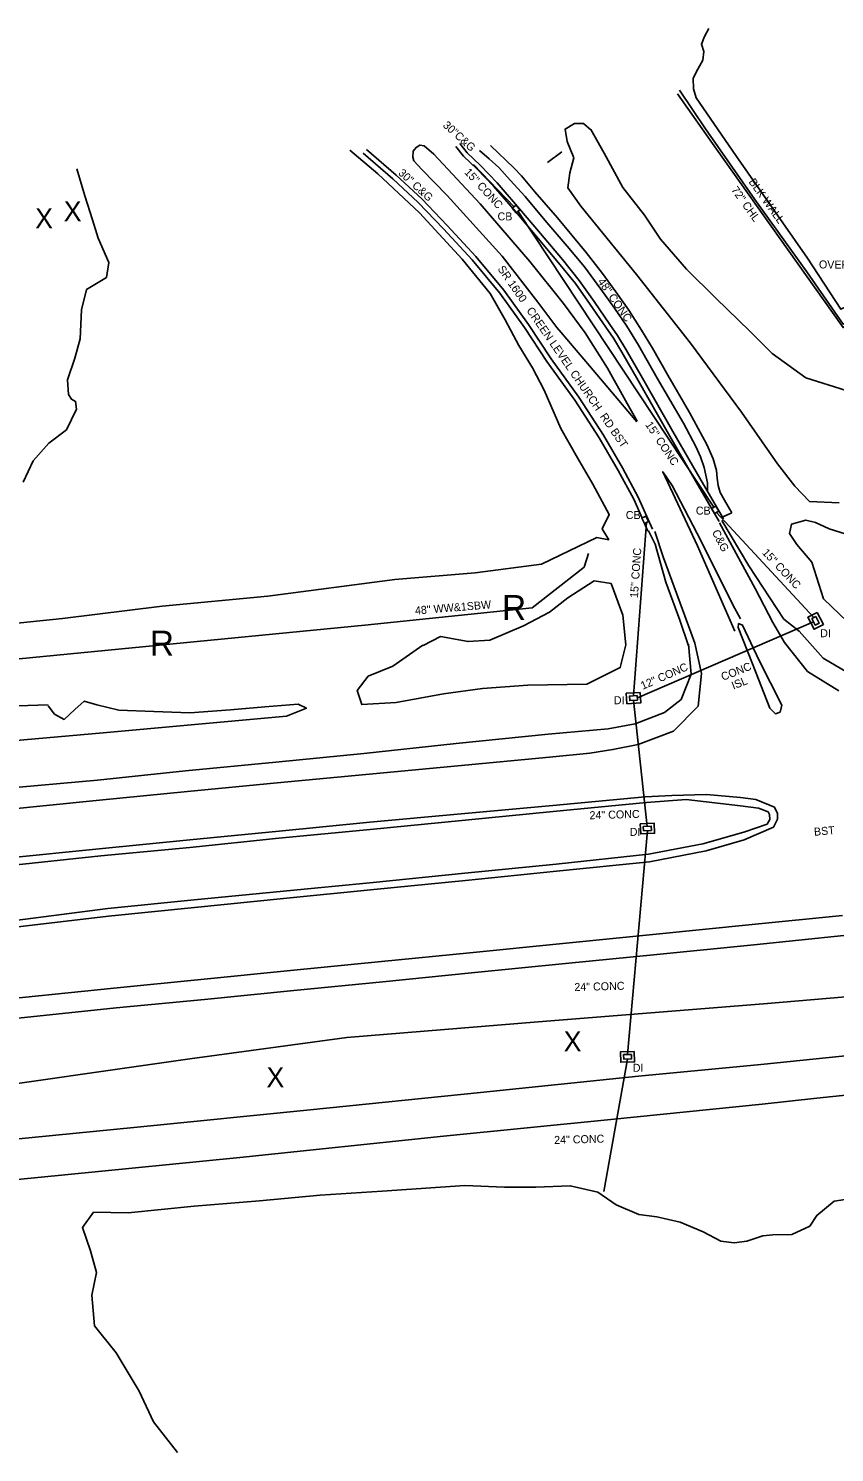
# Model space of a CAD drawing. Extents: x 2030130 to 2036320, y 723205 to 762423.
# Drawn here: x 2034598 to 2035001, y 726801 to 727513 of the extents above; entities that cross this region are included whole.
import ezdxf

# ---------------------------------------------------------------- set-up
doc = ezdxf.new("R2010")
doc.units = 0
for name, color, linetype in [('Draft_Station Labels Major', 7, 'Continuous'), ('Draft_Station Tics Major', 7, 'Continuous'), ('Draft_Station Tics Minor', 7, 'Continuous'), ('Exist Terrain Model Ground Surface', 7, 'Continuous'), ('Old_Level_23', 7, 'Continuous'), ('Old_Level_26', 7, 'Continuous'), ('Old_Level_28', 7, 'Continuous'), ('Prop Alignment Horizontal', 7, 'Continuous'), ('Prop Horizontal Alignment Ramp', 7, 'Continuous')]:
    doc.layers.add(name, color=color, linetype=linetype)

msp = doc.modelspace()

# ---------------------------------------------------------------- linework, layer by layer
at = {"layer": 'Draft_Station Labels Major'}
for points in [[(2034765.82, 727450.19), (2034780.64, 727437.36), (2034793.28, 727425.66), (2034805.98, 727412.38), (2034820.22, 727396.98), (2034834.11, 727380.25), (2034846.45, 727363.15), (2034857.63, 727346.03), (2034871.57, 727326.82), (2034883.8, 727308.03), (2034893.29, 727291.67), (2034901.07, 727277.26), (2034905.21, 727267.86)], [(2034767.46, 727452.08), (2034782.31, 727439.22), (2034795.03, 727427.45), (2034807.8, 727414.09), (2034822.1, 727398.62), (2034836.08, 727381.78), (2034848.51, 727364.56), (2034859.69, 727347.45), (2034873.63, 727328.23), (2034885.93, 727309.34), (2034895.47, 727292.89), (2034903.32, 727278.36), (2034910.38, 727262.3)], [(2034902.6, 727315.94), (2034893.65, 727326.58), (2034878.98, 727343.97), (2034864.76, 727360.56), (2034862.57, 727363.12), (2034853.16, 727375.76), (2034835.18, 727398.69), (2034807.78, 727429.09), (2034795.08, 727442.1), (2034791.02, 727446.47), (2034790.68, 727448.25), (2034790.81, 727451.28), (2034792.2, 727453.09), (2034794.17, 727454.32), (2034796.34, 727453.93), (2034801.1, 727449.71), (2034824.34, 727425), (2034849.02, 727396.12), (2034865.91, 727375.03), (2034876.78, 727360.45), (2034887.84, 727342.79), (2034897.8, 727325.15), (2034902.71, 727316.26)], [(2034887.07, 727363.2), (2034879.28, 727374.64), (2034871.85, 727385.03), (2034863.45, 727395.49), (2034852.46, 727408.52), (2034842.06, 727420.86), (2034830.92, 727433.75), (2034822.65, 727442.36), (2034815.9, 727448.79), (2034812.09, 727453.52)], [(2034889.14, 727364.61), (2034881.33, 727376.07), (2034873.84, 727386.54), (2034865.38, 727397.08), (2034854.37, 727410.13), (2034843.96, 727422.48), (2034832.77, 727435.44), (2034824.41, 727444.14), (2034817.74, 727450.49), (2034814.04, 727455.09)], [(2034937.97, 727281.05), (2034937.88, 727285.44), (2034936.3, 727293.09), (2034934.49, 727298.49), (2034932.14, 727303.62), (2034925.93, 727315.23), (2034912.77, 727337.73), (2034903.48, 727354.2), (2034897.66, 727363.7), (2034891.46, 727372.69), (2034884.61, 727382.25), (2034876.47, 727393.44), (2034867.81, 727403.8), (2034856.51, 727416.83), (2034846.71, 727428.58), (2034839.34, 727436.73), (2034833.52, 727443.1), (2034828.77, 727447.49), (2034823.99, 727451.63)], [(2034829.37, 727454.07), (2034841.28, 727442.83), (2034844.94, 727438.94), (2034851.66, 727430.96), (2034862.96, 727417.87), (2034877.26, 727400.67), (2034885.45, 727390.07), (2034892.12, 727380.87), (2034898.6, 727371.71), (2034905, 727361.72), (2034910.36, 727352.8), (2034918.02, 727339.26), (2034928.98, 727320.64), (2034937.58, 727304.6), (2034940.81, 727297.47), (2034942.42, 727291.6), (2034942.76, 727287.82), (2034943.22, 727284.05), (2034944.28, 727280.6), (2034946.48, 727276.73), (2034950.05, 727270.47)], [(2034945.84, 727267.4), (2034934.09, 727287.78), (2034920.51, 727311.12), (2034905.37, 727337.84), (2034897.32, 727351.97), (2034892.94, 727359.09), (2034889.14, 727364.61)], [(2034943.67, 727266.15), (2034931.93, 727286.52), (2034918.34, 727309.87), (2034903.2, 727336.61), (2034895.17, 727350.7), (2034890.85, 727357.72), (2034887.08, 727363.19)], [(2034951.54, 727211.34), (2034932.87, 727254.01), (2034915.53, 727291.01), (2034920.28, 727284.15), (2034934.77, 727256.32), (2034950.63, 727224.44), (2034954.5, 727217.45)], [(2034906.41, 727265.13), (2034908.09, 727261.3)], [(2034944, 727265.49), (2034961.69, 727232.57), (2034970.66, 727215.66)], [(2034976.11, 727217.3), (2034958.64, 727243.93), (2034945.08, 727266.58)], [(2034950.05, 727270.47), (2034945.32, 727268.29)], [(2034928.43, 727204), (2034924.12, 727216.76), (2034917.1, 727235.86), (2034911.83, 727254.86), (2034908.47, 727261.46)], [(2034931.56, 727205.36), (2034929.65, 727210.85), (2034915.84, 727248.02), (2034911.54, 727261.1)], [(2034975.04, 727174.33), (2034974.24, 727170.81), (2034971.85, 727170.03), (2034969.09, 727172.88), (2034960.42, 727194.96), (2034953.31, 727213.1), (2034953.47, 727215.06), (2034955.45, 727214.28), (2034963.82, 727196.67), (2034975.04, 727174.33)], [(2034970.66, 727215.66), (2034976.44, 727205.63), (2034987.95, 727191.14), (2035003.56, 727181.45)], [(2034976.11, 727217.3), (2034983.7, 727211.26), (2034995.67, 727197.76), (2035007.95, 727190.6)], [(2034065.11, 727080.41), (2034114.18, 727085.18), (2034159.64, 727089.79), (2034205.29, 727094.58), (2034249.28, 727098.81), (2034298.01, 727103.82), (2034347.16, 727108.96), (2034396.1, 727113.99), (2034445.48, 727118.71), (2034494.51, 727123.53), (2034540.56, 727127.91), (2034584.47, 727132.47), (2034632.87, 727136.76), (2034676.94, 727141.51), (2034722.09, 727145.88), (2034766.08, 727150.11), (2034812.33, 727155.08), (2034858.21, 727159.84), (2034888.24, 727162.54), (2034901.82, 727164.97), (2034916.41, 727170.63), (2034924.74, 727177.21), (2034929.69, 727189.85), (2034928.36, 727204.72)], [(2034585.89, 727121.96), (2034633.87, 727126.74), (2034678, 727131.08), (2034722.71, 727135.4), (2034767.1, 727139.61), (2034813.07, 727144), (2034858.86, 727148.38), (2034879.13, 727150.25), (2034890.65, 727152.14), (2034903.21, 727154.72), (2034920.86, 727161.32), (2034933.19, 727173.86), (2034934.96, 727190.13), (2034931.56, 727205.36)], [(2034587.33, 727097.77), (2034633.71, 727102.43), (2034679.07, 727106.92), (2034723.78, 727111.33), (2034769.1, 727115.76), (2034814.84, 727119.98), (2034860.58, 727124.09), (2034906.81, 727128.43), (2034920.02, 727129.14), (2034937.45, 727129.57), (2034954.46, 727128.14), (2034962.04, 727127.12), (2034971.4, 727123.24), (2034972.89, 727120.09)], [(2034068.46, 727041.99), (2034117, 727046.94), (2034162.54, 727051.49), (2034207.98, 727056.52), (2034253.92, 727060.83), (2034301.72, 727065.65), (2034351.04, 727070.6), (2034399.56, 727075.53), (2034447.29, 727080.16), (2034497.37, 727085.09), (2034544.15, 727089.69), (2034587.77, 727094.04), (2034634.61, 727098.91), (2034679.17, 727103.19), (2034723.67, 727107.78), (2034769.24, 727112.21), (2034815.05, 727116.68), (2034860.82, 727121.08), (2034907.36, 727125.6), (2034927.3, 727127.18), (2034954.39, 727123.96), (2034963.41, 727122.83), (2034968.23, 727121), (2034968.86, 727119.68)], [(2034591.76, 727063.29), (2034638.43, 727068.84), (2034681.45, 727073.16), (2034725.92, 727077.59), (2034771.11, 727082.09), (2034816.85, 727086.66), (2034862.41, 727091.24), (2034908.99, 727096.07), (2034937.21, 727101.5), (2034956.27, 727106.98), (2034970.87, 727113.35), (2034972.86, 727117.31), (2034972.95, 727118.02), (2034972.89, 727120.09)], [(2034591.81, 727066.61), (2034638.18, 727072.74), (2034681.28, 727077.02), (2034726.02, 727081.36), (2034770.82, 727085.69), (2034816.65, 727090.25), (2034862.3, 727094.82), (2034908.44, 727099.84), (2034935.61, 727104.96), (2034956.07, 727110.85), (2034967.68, 727114.82), (2034969.13, 727117.22), (2034968.86, 727119.68)], [(2034307.24, 726999.43), (2034356.84, 727004.45), (2034406.28, 727009.3), (2034452.81, 727013.89), (2034502.16, 727018.82), (2034550.88, 727023.74), (2034595.46, 727028.17), (2034641.07, 727032.82), (2034684.61, 727037.18), (2034729.52, 727041.63), (2034774.89, 727046.13), (2034819.08, 727050.5), (2034865.64, 727055.21), (2034912.23, 727059.85), (2034960.25, 727064.7), (2035005.43, 727069.15)], [(2034029.29, 726961.54), (2034076.69, 726966.05), (2034124.58, 726970.8), (2034170.82, 726975.48), (2034215.97, 726980.04), (2034261.31, 726984.82), (2034308.3, 726989.33), (2034357.75, 726994.14), (2034407.05, 726999.09), (2034453.5, 727003.73), (2034502.96, 727008.69), (2034552.18, 727013.64), (2034596.47, 727018.1), (2034642.31, 727022.98), (2034686.47, 727027.2), (2034731.1, 727031.69), (2034775.53, 727036.01), (2034820.01, 727040.42), (2034866.86, 727045.17), (2034912.58, 727049.64), (2034961.1, 727054.42), (2035006.09, 727059.13)], [(2034964.59, 726994.74), (2035044.23, 727002.78)], [(2034100.02, 726893.21), (2034113.19, 726897.73), (2034127.48, 726902.01), (2034138.45, 726904.91), (2034153.6, 726908.58), (2034166.83, 726911.5), (2034184.54, 726914.84), (2034208.76, 726918.46), (2034244.76, 726923.08), (2034281.05, 726926.95), (2034335.04, 726932.09), (2034407.37, 726939.15), (2034496.46, 726947.83), (2034567.94, 726954.98), (2034652.73, 726963.38), (2034739.31, 726971.94), (2034824.38, 726980.7), (2034903.5, 726988.86), (2034964.59, 726994.74)], [(2035054.86, 726984.31), (2034992.56, 726977.82), (2034965.29, 726974.83)], [(2034965.29, 726974.83), (2034889.6, 726967.15), (2034805.97, 726958.77), (2034704.1, 726948.2), (2034616.57, 726939.46), (2034525.2, 726930.45), (2034442.43, 726922.42), (2034365.29, 726915.02), (2034307.64, 726909.57), (2034237.47, 726902.31), (2034194.3, 726896.56), (2034172.53, 726892.46), (2034152.78, 726888.36), (2034134.81, 726883.95), (2034120.78, 726879.64), (2034106.93, 726874.9), (2034101.08, 726873.01)]]:
    msp.add_lwpolyline(points, dxfattribs=at)
at = {"layer": 'Draft_Station Tics Major'}
for points in [[(2035003.67, 727275.38), (2034988.97, 727276.19), (2034981.59, 727283.84), (2034972.95, 727294.96), (2034954.93, 727320.7), (2034929.38, 727355.33), (2034902.48, 727389.54), (2034874.62, 727423.7), (2034868.01, 727432.9), (2034869.06, 727440.49), (2034871.01, 727447.94), (2034867.84, 727456.16), (2034866.71, 727462.28), (2034871.35, 727465.01), (2034876, 727465.01), (2034879.71, 727461.83)], [(2034879.61, 727462.14), (2034886.3, 727450.2), (2034895.67, 727433.1), (2034906.48, 727419.31), (2034914.47, 727407.28), (2034927.47, 727392.28), (2034942.13, 727377.75), (2034959.02, 727361.26), (2034970.2, 727350.19), (2034987, 727338.02), (2035007.18, 727331.63)], [(2034759.11, 727451.73), (2034773.02, 727440), (2034793.97, 727420.5), (2034815.25, 727397.26), (2034829.26, 727380.11), (2034836.76, 727367.01), (2034843.6, 727354.03), (2034850.47, 727342.91), (2034856.32, 727331.73), (2034864.55, 727312.64), (2034873, 727298), (2034880.63, 727284.86), (2034888.77, 727269.6), (2034885.26, 727262.38), (2034888.52, 727257.03), (2034882.58, 727258.06), (2034854.9, 727244.72), (2034821.76, 727240.52), (2034781.55, 727237.06), (2034718.07, 727228.76), (2034665.25, 727223.87), (2034615.4, 727217.62), (2034557.13, 727211.69)], [(2034595.78, 727285.73), (2034600.79, 727296.52), (2034608.67, 727305.29), (2034617.44, 727312), (2034622.51, 727322.35), (2034621.97, 727326.19), (2034619.99, 727327.22), (2034618.48, 727329.6), (2034617.89, 727337.01), (2034621.57, 727347.7), (2034624.28, 727357.44), (2034624.93, 727371.92), (2034627.46, 727382.08), (2034637.47, 727388.11), (2034638.67, 727395.55), (2034633.21, 727407.68), (2034630.42, 727416.87), (2034626.58, 727428.87), (2034622.61, 727442.4)], [(2035007.82, 727216.05), (2034995.89, 727227.54), (2034990.15, 727245.72), (2034982.62, 727254.62), (2034978.94, 727260.17), (2034979.96, 727264.82), (2034987.07, 727266.71), (2034991.93, 727265.59), (2034998.7, 727262.4), (2035017.39, 727256.65)], [(2034795.76, 727204.19), (2034804.38, 727208.57), (2034818.24, 727206.12), (2034829.1, 727206.81), (2034845.88, 727213.99), (2034858.99, 727220.78), (2034868.16, 727227.98), (2034881.31, 727236.51), (2034889.74, 727235.11), (2034895.53, 727219.25), (2034897.03, 727204.4), (2034894.33, 727193.06), (2034877.62, 727184.74), (2034848.04, 727184.37), (2034825.35, 727182.61), (2034805.85, 727179.9), (2034782.25, 727175.65), (2034765.04, 727174.57), (2034762.83, 727181.59), (2034768.34, 727188.86), (2034780.58, 727193.88), (2034795.57, 727204.23)], [(2034577.5, 727173.49), (2034608.28, 727174.46)], [(2034608.28, 727174.01), (2034611.47, 727169.86), (2034616.34, 727167.19), (2034621.69, 727172.07), (2034626.29, 727176.35), (2034632.59, 727174.5), (2034643.6, 727171.88), (2034661.03, 727171.14), (2034679.09, 727170.54), (2034699.51, 727172.02), (2034716.6, 727173.55), (2034733.28, 727174.76), (2034737.42, 727172.78), (2034727.48, 727168.8), (2034635.73, 727160.42), (2034578.87, 727155.49)], [(2034672.96, 726800.7), (2034660.97, 726816.12), (2034653.79, 726831.35), (2034642.26, 726850.45), (2034631.53, 726864.02), (2034630.04, 726879.31), (2034632.47, 726890.67), (2034629.45, 726901.56), (2034625.42, 726913.24), (2034630.97, 726920.78), (2034648.29, 726920.45), (2034681.28, 726923.78), (2034714.02, 726926.51), (2034744.28, 726929.32), (2034775.29, 726931.38), (2034816.64, 726934.12), (2034836.4, 726933.38), (2034852.13, 726933.37), (2034869.33, 726934.05), (2034883.11, 726930.89), (2034892.3, 726924.58), (2034903.65, 726919.63), (2034912.6, 726918.46), (2034924.17, 726915.93), (2034935.83, 726911.09), (2034944.64, 726906.28), (2034951.2, 726905.53), (2034957.64, 726906.32), (2034965.6, 726908.98)], [(2034965.6, 726908.98), (2034970.52, 726909.46), (2034980.05, 726909.73), (2034989.05, 726913.9), (2034992.54, 726919.24), (2035001.3, 726926.37), (2035018.77, 726929.02)]]:
    msp.add_lwpolyline(points, dxfattribs=at)
at = {"layer": 'Draft_Station Tics Minor'}
for p, q in [((2034841.27, 727423.51), (2034820.99, 727444.52)), ((2034941.04, 727273.26), (2034843.19, 727421.16)), ((2034907.46, 727265.6), (2034900.85, 727178.95)), ((2034991.1, 727218.14), (2034942.48, 727270.66)), ((2034902.85, 727177.97), (2034990.97, 727215.97)), ((2034907.8, 727113.68), (2034900.99, 727176.74)), ((2034897.92, 726999.65), (2034907.91, 727111.61)), ((2034886.1, 726931.12), (2034897.99, 726997.4))]:
    msp.add_line(p, q, dxfattribs=at)
msp.add_lwpolyline([(2035054.72, 727505.56), (2035056.87, 727481.73), (2035056.78, 727459.49), (2035056.45, 727415.12), (2035056.28, 727391.45), (2035031.11, 727378.76), (2035005.72, 727364.82), (2034987.6, 727390.85), (2034961.63, 727427.13), (2034936.94, 727462.35), (2034923.86, 727481.77)], dxfattribs=at)
for points in [[(2034842.23, 727424.29), (2034840.32, 727422.73), (2034842.23, 727420.38), (2034844.14, 727421.94)], [(2034941.43, 727270.08), (2034939.98, 727272.68), (2034942.09, 727273.85), (2034943.54, 727271.25)], [(2034905.05, 727267.78), (2034907.11, 727268.83), (2034908.49, 727266.13), (2034906.43, 727265.08)], [(2034992.08, 727218.66), (2034993.81, 727215.33), (2034991.83, 727214.3), (2034990.11, 727217.63)], [(2034902.78, 727179.07), (2034902.92, 727176.86), (2034899.05, 727176.61), (2034898.91, 727178.83)], [(2034905.82, 727113.57), (2034905.93, 727111.5), (2034909.89, 727111.71), (2034909.78, 727113.78)], [(2034899.88, 726999.71), (2034899.94, 726997.45), (2034896.04, 726997.34), (2034895.97, 726999.6)]]:
    msp.add_lwpolyline(points, close=True, dxfattribs=at)
at = {"layer": 'Exist Terrain Model Ground Surface'}
for points in [[(2035058.17, 727482.08), (2035058.32, 727467.82), (2035057.83, 727390.81), (2035027.56, 727375.89), (2035005.74, 727363.09), (2034977.88, 727402.22), (2034942.34, 727452.32), (2034922.87, 727479.91)], [(2034865.17, 727450.86), (2034857.85, 727445.56)], [(2034878.49, 727250.18), (2034876.25, 727243.37), (2034850.21, 727223.03), (2034766.68, 727214.38), (2034624.66, 727200.53), (2034525.2, 727190.87), (2034433.9, 727181.91), (2034318.13, 727169.55), (2034226.56, 727160.17), (2034115.95, 727150.11), (2034053.6, 727143.54)], [(2034965.98, 727025.07), (2035046.29, 727031.85), (2035165.59, 727041.12), (2035265.08, 727049.68), (2035351.44, 727057.07), (2035469.57, 727062.82), (2035560.06, 727066.76), (2035626.11, 727051.39), (2035718.65, 727028.67), (2035867.23, 727041.07)], [(2034080.59, 726927.58), (2034239.08, 726943.54), (2034371.22, 726956.33), (2034441.82, 726964.29), (2034557.85, 726980.21), (2034679.1, 726997.43), (2034757.65, 727008.11), (2034853.32, 727015.97), (2034965.98, 727025.07)]]:
    msp.add_lwpolyline(points, dxfattribs=at)
for points in [[(2034992.72, 727220.68), (2034995.84, 727214.69), (2034991.2, 727212.28), (2034988.08, 727218.27)], [(2034904.18, 727180.67), (2034904.52, 727175.46), (2034897.65, 727175.02), (2034897.32, 727180.23)], [(2034904.24, 727114.99), (2034904.52, 727109.92), (2034911.47, 727110.3), (2034911.19, 727115.36)], [(2034901.33, 727001.25), (2034901.49, 726996), (2034894.58, 726995.8), (2034894.43, 727001.05)]]:
    msp.add_lwpolyline(points, close=True, dxfattribs=at)
at = {"layer": 'Prop Alignment Horizontal'}
msp.add_lwpolyline([(2034938.54, 727512.59), (2034936.46, 727508.62), (2034934.88, 727504.77), (2034936.1, 727501.08), (2034935.54, 727496.78), (2034933.15, 727492.26), (2034930.75, 727487.8), (2034930.9, 727482.37), (2034932.21, 727477.98), (2034952.09, 727449.03), (2034987.91, 727397.81), (2035004.56, 727372.24), (2035054.64, 727395.42), (2035055.06, 727482.34), (2035051.93, 727507.39)], dxfattribs=at)

# ---------------------------------------------------------------- texts
at = {"layer": 'Draft_Station Tics Major'}
for p in [(2034601.77, 727412.68), (2034616.06, 727416.22), (2034866.02, 727001.23), (2034717.42, 726983.31)]:
    msp.add_text('X', height=10, dxfattribs=at).set_placement(p)
at = {"layer": 'Old_Level_23'}
for s, rotation, p in [('30"C&G', 317.99751, (2034805.3, 727463.77)), ('30" C&G', 317.56379, (2034783, 727439.91)), ('SR 1600   CREEN LEVEL CHURCH  RD BST', 304.7279, (2034832.81, 727392.37)), ('48" CONC', 305.03662, (2034882.78, 727386)), ('C&G', 297.36586, (2034940.03, 727260.8)), ('CONC', 21.51411, (2034945.63, 727186.43)), ('ISL', 21.51411, (2034950.88, 727182.05)), ('BST', 4.99937, (2034991.31, 727108.99))]:
    msp.add_text(s, height=4, rotation=rotation, dxfattribs=at).set_placement(p)
at = {"layer": 'Old_Level_26'}
for s, rotation, p in [('15" CONC', 312.66002, (2034816.08, 727440.5)), ('OVERFLOW', 359.54488, (2034993.62, 727392.64)), ('15" CONC', 303.67096, (2034906.61, 727314.5)), ('15" CONC', 86.05783, (2034903.13, 727227.77)), ('15" CONC', 313.13004, (2034964.96, 727250.31)), ('12" CONC', 23.51454, (2034905.54, 727181.97)), ('24" CONC', 1.59424, (2034878.98, 727117.26)), ('24" CONC', 1.59424, (2034871.4, 727031.36)), ('24" CONC', 1.59424, (2034861.3, 726954.93))]:
    msp.add_text(s, height=4, rotation=rotation, dxfattribs=at).set_placement(p)
for s, p in [('CB', (2034832.96, 727416.66)), ('CB', (2034932.1, 727269.57)), ('CB', (2034897.06, 727267.36)), ('DI', (2034994.24, 727208.28)), ('DI', (2034891.08, 727174.78)), ('DI', (2034899.03, 727108.98)), ('DI', (2034900.56, 726991.01))]:
    msp.add_text(s, height=4, dxfattribs=at).set_placement(p)
at = {"layer": 'Old_Level_28'}
for s, rotation, p in [('BLK WALL', 305.68296, (2034958.27, 727435.88)), ('72" CHL', 305.68296, (2034949.58, 727431.87)), ('48" WW&1SBW', 4.63744, (2034791.82, 727219.61))]:
    msp.add_text(s, height=4, rotation=rotation, dxfattribs=at).set_placement(p)
at = {"layer": 'Prop Horizontal Alignment Ramp'}
for p in [(2034835.17, 727216.84), (2034659.12, 727199.04)]:
    msp.add_text('R', height=12.5, dxfattribs=at).set_placement(p)

doc.saveas('drawing.dxf')
